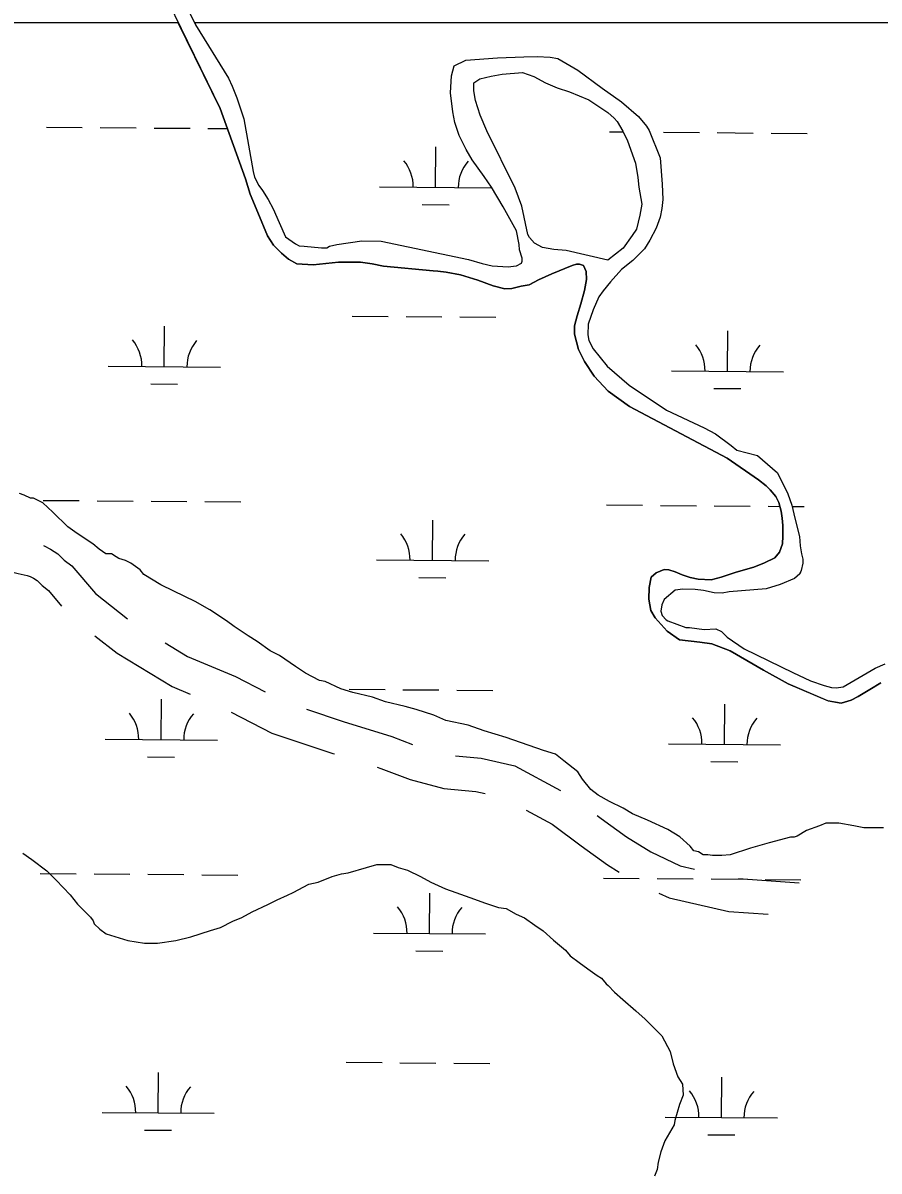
# Model space of a CAD drawing. Extents: x 3271442 to 3309282, y 752266 to 777610.
# Drawn here: x 3300948 to 3301711, y 768626 to 769649 of the extents above; entities that cross this region are included whole.
import ezdxf

# ---------------------------------------------------------------- set-up
doc = ezdxf.new("R2010")
doc.units = 0
for name, color, linetype in [('V-ROAD-CNTR', 7, 'Continuous'), ('V-SITE-VEGE', 7, 'Continuous'), ('V-WETL-SWMP', 7, 'Continuous')]:
    doc.layers.add(name, color=color, linetype=linetype)

msp = doc.modelspace()

# ---------------------------------------------------------------- linework, layer by layer
at = {"layer": 'V-ROAD-CNTR'}
msp.add_line((3301585.6, 768886.7), (3301639.8, 768882.9), dxfattribs=at)
for points in [[(3300966.3, 769183.5), (3300967, 769183.3), (3300972.7, 769180.2), (3300979.2, 769176), (3300984.8, 769170.6), (3300991.6, 769165.3), (3301012.6, 769140.6), (3301041.2, 769118.3)], [(3300896.7, 769175.3), (3300925.5, 769162.9), (3300943.7, 769158.7), (3300951.9, 769156.9), (3300954.5, 769155.9), (3300957.4, 769154.3), (3300960.6, 769152.3), (3300965.1, 769147.9), (3300970.7, 769143.5), (3300982.5, 769129.6)], [(3301012.1, 769102.9), (3301031.9, 769087.5), (3301081, 769057.9), (3301097.1, 769051.1)], [(3301074.7, 769096.7), (3301094.6, 769084.7), (3301137.5, 769066.6), (3301164, 769053)], [(3301133.5, 769034.9), (3301169.8, 769016.3), (3301224.1, 768998.1), (3301225.6, 768997.7)], [(3301200.7, 769037.6), (3301233.3, 769026.7), (3301276.9, 769013.2), (3301295.1, 769006.2)], [(3301333.6, 768996.1), (3301356.5, 768993.9), (3301386.4, 768987), (3301427, 768965.2)], [(3301263.6, 768985.9), (3301267.1, 768984.8), (3301293.1, 768974.9), (3301323, 768967), (3301351.6, 768964.2), (3301360, 768962.3)], [(3301396.6, 768947.5), (3301419.6, 768935.2), (3301445.4, 768915.9), (3301469, 768898.8), (3301479.4, 768892.4)], [(3301459.7, 768942.7), (3301463.2, 768940.1), (3301485.8, 768923.7), (3301507.5, 768910.3), (3301533.8, 768897.9), (3301546.6, 768895)], [(3301514.6, 768873.7), (3301524, 768869.4), (3301577, 768857.2), (3301612.1, 768854.8)]]:
    msp.add_lwpolyline(points, dxfattribs=at)
at = {"layer": 'V-SITE-VEGE'}
for p, q in [((3301078.2, 769696), (3301101.9, 769647.8)), ((3301101.9, 769647.8), (3301131.1, 769600.1)), ((3301342.8, 769616.1), (3301370.8, 769618.3)), ((3301370.8, 769618.3), (3301394.5, 769619.3)), ((3301394.5, 769619.3), (3301406.4, 769619.5)), ((3301406.4, 769619.5), (3301417.9, 769619)), ((3301417.9, 769619), (3301424.8, 769617.7)), ((3301424.8, 769617.7), (3301442.5, 769607.3)), ((3301329.9, 769602.2), (3301332.2, 769611.3)), ((3301332.2, 769611.3), (3301342.8, 769616.1)), ((3301442.5, 769607.3), (3301464.3, 769591.3)), ((3301131.1, 769600.1), (3301134.6, 769593.1)), ((3301329, 769587.1), (3301329.9, 769602.2)), ((3301134.6, 769593.1), (3301138.6, 769582.8)), ((3301331.1, 769570.1), (3301329, 769587.1)), ((3301464.3, 769591.3), (3301481.3, 769579.2)), ((3301138.6, 769582.8), (3301144.9, 769564)), ((3301481.3, 769579.2), (3301496.6, 769565.9)), ((3301333, 769560.7), (3301331.1, 769570.1)), ((3301496.6, 769565.9), (3301503.7, 769557.4)), ((3301144.9, 769564), (3301153.2, 769517.1)), ((3301336.8, 769549.2), (3301333, 769560.7)), ((3301503.7, 769557.4), (3301506.2, 769553.5)), ((3301342.9, 769536.6), (3301336.8, 769549.2)), ((3301506.2, 769553.5), (3301515.8, 769529.1)), ((3301348.3, 769527.3), (3301342.9, 769536.6)), ((3301359, 769512.6), (3301348.3, 769527.3)), ((3301515.8, 769529.1), (3301517.7, 769505.6)), ((3301153.2, 769517.1), (3301154.3, 769512)), ((3301154.3, 769512), (3301158.2, 769504.5)), ((3301158.2, 769504.5), (3301161.4, 769500.1)), ((3301365.6, 769503), (3301359, 769512.6)), ((3301517.7, 769505.6), (3301518.1, 769491.9)), ((3301161.4, 769500.1), (3301166.7, 769492)), ((3301375.9, 769485.5), (3301365.6, 769503)), ((3301166.7, 769492), (3301171, 769483.8)), ((3301387.9, 769464), (3301375.9, 769485.5)), ((3301517.4, 769484.1), (3301515.9, 769476.2)), ((3301518.1, 769491.9), (3301517.4, 769484.1)), ((3301171, 769483.8), (3301176.4, 769471.4)), ((3301515.9, 769476.2), (3301512.2, 769466.5)), ((3301176.4, 769471.4), (3301182.1, 769458.8)), ((3301390.1, 769451.8), (3301387.9, 769464)), ((3301512.2, 769466.5), (3301506.6, 769455.7)), ((3301182.1, 769458.8), (3301191, 769452.6)), ((3301227.6, 769451.9), (3301250.1, 769455.2)), ((3301250.1, 769455.2), (3301267.3, 769454.8)), ((3301267.3, 769454.8), (3301345, 769438.6)), ((3301506.6, 769455.7), (3301501.9, 769448)), ((3301191, 769452.6), (3301194.3, 769450.7)), ((3301194.3, 769450.7), (3301198.5, 769450.5)), ((3301198.5, 769450.5), (3301214.2, 769448.8)), ((3301214.2, 769448.8), (3301218.9, 769448.9)), ((3301218.9, 769448.9), (3301221.1, 769450.5)), ((3301221.1, 769450.5), (3301227.6, 769451.9)), ((3301390.6, 769447.2), (3301390.1, 769451.8)), ((3301392.8, 769439.8), (3301390.6, 769447.2)), ((3301501.9, 769448), (3301491.5, 769437.5)), ((3301345, 769438.6), (3301357.4, 769435.1)), ((3301357.4, 769435.1), (3301366.1, 769433)), ((3301366.1, 769433), (3301380.5, 769432)), ((3301380.5, 769432), (3301387.5, 769432.8)), ((3301387.5, 769432.8), (3301387.8, 769433)), ((3301387.8, 769433), (3301392.3, 769435.2)), ((3301392.3, 769435.2), (3301392.8, 769437.1)), ((3301392.8, 769437.1), (3301392.8, 769439.8)), ((3301491.5, 769437.5), (3301481.5, 769429.5)), ((3301481.5, 769429.5), (3301471.5, 769418.7)), ((3301471.5, 769418.7), (3301465, 769410.5)), ((3301461.1, 769405.3), (3301456.1, 769393.6)), ((3301465, 769410.5), (3301461.1, 769405.3)), ((3301456.1, 769393.6), (3301451.8, 769380.9)), ((3301451.8, 769380.9), (3301451.3, 769371.4)), ((3301451.3, 769371.4), (3301452.4, 769366.3)), ((3301452.4, 769366.3), (3301456.1, 769358.8)), ((3301456.1, 769358.8), (3301468.6, 769343.5)), ((3301468.6, 769343.5), (3301488.2, 769326.4)), ((3301488.2, 769326.4), (3301521.5, 769304.3)), ((3301521.5, 769304.3), (3301555.2, 769288.4)), ((3301555.2, 769288.4), (3301565.1, 769283.1)), ((3301565.1, 769283.1), (3301579.1, 769272.8)), ((3301579.1, 769272.8), (3301584.3, 769268.5)), ((3301584.3, 769268.5), (3301602.7, 769263.8)), ((3301602.7, 769263.8), (3301620.5, 769248.2)), ((3301620.5, 769248.2), (3301629.7, 769229.6)), ((3301629.7, 769229.6), (3301633.2, 769219.5)), ((3301633.2, 769219.5), (3301635.8, 769207.8)), ((3301635.8, 769207.8), (3301640.1, 769191.5)), ((3301640.1, 769191.5), (3301640.6, 769183.3)), ((3301640.6, 769183.3), (3301641.9, 769176.2)), ((3301643.1, 769167.7), (3301641.6, 769161.2)), ((3301641.9, 769176.2), (3301643, 769171.5)), ((3301643, 769171.5), (3301643.1, 769167.7)), ((3301640.1, 769158.4), (3301635.7, 769154)), ((3301641.6, 769161.2), (3301640.1, 769158.4)), ((3301622.9, 769148.8), (3301610.4, 769145)), ((3301635.7, 769154), (3301622.9, 769148.8)), ((3301529.3, 769143.6), (3301519.3, 769135.5)), ((3301536.1, 769144.6), (3301529.3, 769143.6)), ((3301547.1, 769144.2), (3301536.1, 769144.6)), ((3301554.5, 769143.4), (3301547.1, 769144.2)), ((3301564.1, 769141.3), (3301554.5, 769143.4)), ((3301571.1, 769141), (3301564.1, 769141.3)), ((3301577.4, 769142.1), (3301571.1, 769141)), ((3301610.4, 769145), (3301577.4, 769142.1)), ((3301517.5, 769130.7), (3301516.5, 769124.9)), ((3301519.3, 769135.5), (3301517.5, 769130.7)), ((3301516.5, 769124.9), (3301517.8, 769121.1)), ((3301517.8, 769121.1), (3301521.3, 769117.3)), ((3301521.3, 769117.3), (3301522.8, 769116.3)), ((3301522.8, 769116.3), (3301538.6, 769110.5)), ((3301538.6, 769110.5), (3301542.1, 769110.3)), ((3301542.1, 769110.3), (3301555, 769108.7)), ((3301555, 769108.7), (3301565.6, 769109.1)), ((3301565.6, 769109.1), (3301570.5, 769106.9)), ((3301570.5, 769106.9), (3301575.6, 769101.9)), ((3301575.6, 769101.9), (3301590.7, 769091.3)), ((3301590.7, 769091.3), (3301634.1, 769070.2)), ((3301707.5, 769074.1), (3301716.5, 769078)), ((3301634.1, 769070.2), (3301649.8, 769063)), ((3301678.8, 769057.5), (3301707.5, 769074.1)), ((3301649.8, 769063), (3301661.9, 769058.8)), ((3301661.9, 769058.8), (3301668.5, 769056.9)), ((3301668.5, 769056.9), (3301672.7, 769056.6)), ((3301672.7, 769056.6), (3301678.8, 769057.5))]:
    msp.add_line(p, q, dxfattribs=at)
for points in [[(3301077.4, 769668.1), (3301123.7, 769573.1), (3301146.4, 769510.4), (3301150.6, 769496.8), (3301157.2, 769480.4), (3301166.1, 769459.5), (3301171.3, 769451.3), (3301178.3, 769444.1), (3301184.8, 769438.7), (3301192, 769434.8), (3301206.8, 769433.7), (3301229.1, 769436.2), (3301248.8, 769436.2), (3301259.3, 769434.6), (3301269.4, 769432.5), (3301313.6, 769428.3), (3301317.8, 769428.2), (3301325.1, 769427.2), (3301338, 769424.8), (3301353.3, 769420.2), (3301367, 769415.1), (3301377.5, 769412.3), (3301383.8, 769412.8), (3301392, 769414.6), (3301399.1, 769415.8), (3301399.8, 769416.2), (3301407.4, 769420.3), (3301419.4, 769425.7), (3301437.4, 769433.3), (3301441.3, 769434.3), (3301444, 769434.4), (3301447.6, 769433.1), (3301449.8, 769427.9), (3301450.2, 769420.6), (3301448.5, 769410.8), (3301445.1, 769398.9), (3301441.8, 769388.4), (3301439.4, 769379.5), (3301439.5, 769372), (3301443, 769358.3), (3301448.3, 769347.6), (3301457.2, 769334.6), (3301469.4, 769321), (3301488.5, 769307.6), (3301575.6, 769261.3), (3301603.4, 769242.2), (3301610.4, 769236.6), (3301613.9, 769233.3), (3301618.8, 769227.1), (3301621.7, 769222), (3301623.8, 769214.2), (3301624.7, 769208), (3301625.2, 769201.3), (3301625.3, 769192), (3301624.8, 769185), (3301622.3, 769177.7), (3301618.1, 769172.4), (3301608.7, 769168), (3301599.3, 769164.2), (3301583.6, 769159.7)], [(3301021.9, 769176), (3301016.1, 769180.2), (3301010.3, 769185.1), (3300996.3, 769194.3), (3300988, 769200.1), (3300974.8, 769213.3), (3300965.7, 769221.6), (3300957.4, 769225.8), (3300954.9, 769225.8), (3300949.1, 769228.3), (3300945, 769229.9)], [(3301714.9, 768931.8), (3301709.1, 768931.8), (3301697.5, 768931.8), (3301688.4, 768933.5), (3301675.1, 768936), (3301663.6, 768936), (3301657.8, 768933.5), (3301646.2, 768929.4), (3301637.9, 768924.4), (3301635.4, 768923.6), (3301632.1, 768923.6), (3301613, 768918.6), (3301596.4, 768913.7), (3301578.2, 768907.9), (3301570.8, 768907.1), (3301562.5, 768907.1), (3301558.3, 768907.9), (3301554.2, 768907.9), (3301550.1, 768910.4), (3301545.9, 768911.3), (3301542.6, 768915.4), (3301533.5, 768923.7), (3301522.7, 768930.3), (3301504.5, 768938.6), (3301491.3, 768944.4), (3301483, 768949.4), (3301470.6, 768955.2), (3301460.7, 768961), (3301454, 768966), (3301446.6, 768975.1), (3301442.5, 768981.8), (3301430.1, 768991.7), (3301422.6, 768997.5), (3301411.8, 769000.8), (3301378.7, 769012.5), (3301358.9, 769018.3), (3301344.8, 769023.3), (3301324.9, 769027.4), (3301314.1, 769032.4), (3301298.4, 769037.4), (3301288.5, 769039.9), (3301271.1, 769044.1), (3301259.5, 769048.2), (3301242.1, 769052.4), (3301231.3, 769055.7), (3301217.3, 769062.3), (3301212.3, 769063.2), (3301199.9, 769069.8), (3301190.8, 769075.6), (3301176.7, 769085.6), (3301168.4, 769089.7), (3301156.9, 769098), (3301148.6, 769103), (3301136.2, 769111.3), (3301129.5, 769116.3), (3301114.6, 769126.2), (3301101.4, 769133.7), (3301082.4, 769142.8), (3301070.8, 769148.6), (3301055.9, 769157.8), (3301052.6, 769161.9), (3301044.3, 769167.7), (3301039.3, 769170.2), (3301033.5, 769171.9), (3301031, 769173.5), (3301026.9, 769176), (3301021.9, 769176)], [(3301583.6, 769159.7), (3301570.2, 769155.3), (3301561.4, 769152.9), (3301549.8, 769153.4), (3301542.5, 769155), (3301535.5, 769157.4), (3301529.1, 769160), (3301523.7, 769161.7), (3301519.4, 769162), (3301512.2, 769159.3), (3301507.9, 769155.4), (3301506, 769146.1), (3301505.8, 769135.6), (3301507.7, 769125.6), (3301511.4, 769119.1), (3301522, 769107.3), (3301533.2, 769099.3), (3301551.2, 769097.4), (3301561.8, 769095.9)], [(3301561.8, 769095.9), (3301578.2, 769089.5), (3301608, 769072.3), (3301630, 769060.2), (3301665.5, 769045.2), (3301677.1, 769043.1), (3301686, 769045.6), (3301692.2, 769048.8), (3301702.7, 769055.3), (3301712.6, 769061.2)], [(3300947.8, 768909.3), (3300956.1, 768903.5), (3300969.4, 768893.6), (3300977.6, 768885.3), (3300990, 768872), (3300996.7, 768863.7), (3301008.2, 768852.1), (3301010.7, 768848.8), (3301011.6, 768846.3), (3301016.5, 768841.4), (3301022.3, 768837.2), (3301041.4, 768831.4), (3301056.3, 768828.9), (3301067.9, 768828.9), (3301084.4, 768831.3), (3301097.7, 768834.6), (3301115.1, 768840.4), (3301124.2, 768842.9), (3301135, 768848.7), (3301143.2, 768852), (3301152.4, 768856.9), (3301166.4, 768863.6), (3301174.7, 768867.7), (3301183.8, 768871.8), (3301188.8, 768874.3), (3301202.9, 768881.7)], [(3301202.9, 768881.7), (3301211.2, 768883.4), (3301223.6, 768888.3), (3301231.9, 768890.8), (3301237.7, 768891.6), (3301254.3, 768896.6), (3301263.4, 768899.1), (3301275.8, 768899.1), (3301282.4, 768896.6), (3301290.7, 768894.1), (3301302.3, 768888.3), (3301311.4, 768883.3), (3301324.6, 768877.5), (3301333.8, 768874.1), (3301350.3, 768868.3), (3301359.4, 768865), (3301371.8, 768860.9), (3301378.5, 768860), (3301387.6, 768855), (3301395, 768851.7), (3301404.1, 768845.1), (3301411.6, 768840.1), (3301420.7, 768831.8), (3301431.4, 768822.7), (3301435.6, 768817.7), (3301443.8, 768811.9), (3301451.3, 768806.1), (3301459.6, 768800.3), (3301463.7, 768797.8), (3301467.8, 768792.8), (3301469.5, 768791.2), (3301475.3, 768785.4), (3301482.7, 768778.7), (3301494.3, 768768.8), (3301502.6, 768761.3), (3301517.5, 768746.4), (3301524.9, 768732.3), (3301527.4, 768721.5), (3301531.5, 768709.9), (3301535.7, 768703.3), (3301536.5, 768693.4), (3301533.2, 768685.1), (3301529, 768671), (3301528.2, 768666.9), (3301519.9, 768652.8), (3301516.5, 768642.9), (3301514.1, 768633.8), (3301513.2, 768627.2), (3301510.7, 768621.4)]]:
    msp.add_lwpolyline(points, dxfattribs=at)
msp.add_lwpolyline([(3301469.3, 769437.8), (3301432, 769446.4), (3301421, 769447.5), (3301411, 769449.2), (3301404, 769453.1), (3301399.3, 769458.1), (3301398, 769460.9), (3301392.6, 769486.1), (3301386.6, 769502.2), (3301361.3, 769553.3), (3301355.4, 769567.3), (3301351.4, 769580.2), (3301349.7, 769589), (3301349.8, 769595.9), (3301355.3, 769599.7), (3301365.3, 769602), (3301375, 769603.8), (3301393.2, 769605.2), (3301403.2, 769601.8), (3301413.6, 769596.1), (3301424, 769591.7), (3301435, 769587.9), (3301452.3, 769581), (3301469.1, 769569.7), (3301475, 769564.6), (3301477.6, 769561.5), (3301482.6, 769553), (3301486.7, 769544.3), (3301493.8, 769524.3), (3301496, 769511.6), (3301496.9, 769503.1), (3301499.5, 769487.9), (3301497.8, 769477.9), (3301494.8, 769465.6), (3301491, 769460), (3301483, 769448.7)], close=True, dxfattribs=at)
at = {"layer": 'V-WETL-SWMP'}
for p, q in [((3300968.9, 769556.5), (3301000.9, 769556.2)), ((3301016.9, 769556.1), (3301048.9, 769555.8)), ((3301064.9, 769555.7), (3301096.9, 769555.5)), ((3301112.9, 769555.3), (3301130.2, 769555.2)), ((3301470.8, 769552.4), (3301482.9, 769552.3)), ((3301518.8, 769552), (3301550.8, 769551.7)), ((3301566.8, 769551.6), (3301598.8, 769551.3)), ((3301614.8, 769551.2), (3301646.8, 769550.9)), ((3301315.8, 769502.9), (3301316.1, 769538.9)), ((3301265.8, 769503.3), (3301365.8, 769502.5)), ((3301303.7, 769487.6), (3301327.7, 769487.4)), ((3301241.4, 769388.1), (3301273.4, 769387.8)), ((3301289.4, 769387.7), (3301321.4, 769387.4)), ((3301337.4, 769387.3), (3301369.4, 769387)), ((3301074, 769343), (3301074.3, 769379)), ((3301575.9, 769338.9), (3301576.2, 769374.9)), ((3301024, 769343.4), (3301124, 769342.6)), ((3301525.9, 769339.3), (3301625.9, 769338.5)), ((3301061.9, 769327.7), (3301085.9, 769327.5)), ((3301563.8, 769323.6), (3301587.8, 769323.4)), ((3300966.2, 769223.8), (3300998.2, 769223.6)), ((3301014.2, 769223.4), (3301046.2, 769223.2)), ((3301062.2, 769223.1), (3301094.2, 769222.8)), ((3301110.2, 769222.7), (3301142.2, 769222.4)), ((3301468.1, 769219.7), (3301500.1, 769219.4)), ((3301516.1, 769219.3), (3301548.1, 769219)), ((3301564.1, 769218.9), (3301596.1, 769218.7)), ((3301612.1, 769218.5), (3301622.6, 769218.4)), ((3301633.4, 769218.3), (3301644.1, 769218.3)), ((3301313.1, 769170.2), (3301313.4, 769206.2)), ((3301263.1, 769170.7), (3301363.1, 769169.8)), ((3301300.9, 769154.9), (3301324.9, 769154.7)), ((3301238.7, 769055.4), (3301270.7, 769055.2)), ((3301286.7, 769055), (3301318.7, 769054.8)), ((3301334.7, 769054.6), (3301366.7, 769054.4)), ((3301071.3, 769010.4), (3301071.6, 769046.4)), ((3301573.2, 769006.2), (3301573.5, 769042.2)), ((3301021.3, 769010.8), (3301121.3, 769010)), ((3301523.2, 769006.6), (3301623.2, 769005.8)), ((3301059.1, 768995), (3301083.1, 768994.8)), ((3301561, 768990.9), (3301585, 768990.7)), ((3300963.4, 768891.2), (3300995.4, 768890.9)), ((3301011.4, 768890.8), (3301043.4, 768890.5)), ((3301059.4, 768890.4), (3301091.4, 768890.1)), ((3301107.4, 768890), (3301139.4, 768889.7)), ((3301465.3, 768887), (3301497.3, 768886.8)), ((3301513.3, 768886.6), (3301545.3, 768886.4)), ((3301561.3, 768886.3), (3301593.3, 768886)), ((3301609.3, 768885.9), (3301641.3, 768885.6)), ((3301310.3, 768837.6), (3301310.6, 768873.6)), ((3301260.3, 768838), (3301360.3, 768837.2)), ((3301298.2, 768822.2), (3301322.2, 768822)), ((3301236, 768722.8), (3301268, 768722.5)), ((3301284, 768722.4), (3301316, 768722.1)), ((3301332, 768722), (3301364, 768721.7)), ((3301068.5, 768677.7), (3301068.8, 768713.7)), ((3301570.4, 768673.6), (3301570.7, 768709.6)), ((3301018.5, 768678.1), (3301118.5, 768677.3)), ((3301520.4, 768674), (3301620.4, 768673.2)), ((3301056.4, 768662.4), (3301080.4, 768662.2)), ((3301558.3, 768658.2), (3301582.3, 768658))]:
    msp.add_line(p, q, dxfattribs=at)
for points in [[(3301457.2, 769334.6), (3301448.3, 769347.6), (3301443, 769358.3), (3301439.5, 769372), (3301439.4, 769379.5), (3301441.8, 769388.4), (3301445.1, 769398.9), (3301448.5, 769410.8), (3301450.2, 769420.6), (3301449.8, 769427.9), (3301447.6, 769433.1), (3301444, 769434.4), (3301441.3, 769434.3), (3301437.4, 769433.3), (3301419.4, 769425.7), (3301407.4, 769420.3), (3301399.1, 769415.8), (3301392, 769414.6), (3301383.8, 769412.8), (3301377.5, 769412.3), (3301367, 769415.1), (3301353.3, 769420.2), (3301338, 769424.8), (3301325.1, 769427.2), (3301317.8, 769428.2), (3301313.6, 769428.3), (3301269.4, 769432.5), (3301259.3, 769434.6), (3301248.8, 769436.2), (3301229.1, 769436.2), (3301206.8, 769433.7), (3301192, 769434.8), (3301184.8, 769438.7), (3301178.3, 769444.1), (3301171.3, 769451.3), (3301166.1, 769459.5), (3301157.2, 769480.4), (3301150.6, 769496.8), (3301146.4, 769510.4), (3301123.7, 769573.1), (3301086.5, 769649.4), (3298565.1, 769649.4)], [(3301101.1, 769649.4), (3301101.9, 769647.8), (3301131.1, 769600.1), (3301134.6, 769593.1), (3301138.6, 769582.8), (3301144.9, 769564), (3301153.2, 769517.1), (3301154.3, 769512), (3301158.2, 769504.5), (3301161.4, 769500.1), (3301166.7, 769492), (3301171, 769483.8), (3301176.4, 769471.4), (3301182.1, 769458.8), (3301191, 769452.6), (3301194.3, 769450.7), (3301198.5, 769450.5), (3301214.2, 769448.8), (3301218.9, 769448.9), (3301221.1, 769450.5), (3301227.6, 769451.9), (3301250.1, 769455.2), (3301267.3, 769454.8), (3301345, 769438.6), (3301357.4, 769435.1), (3301366.1, 769433), (3301380.5, 769432), (3301387.5, 769432.8), (3301387.8, 769433), (3301392.3, 769435.2), (3301392.8, 769437.1), (3301392.8, 769439.8), (3301390.6, 769447.2), (3301390.1, 769451.8), (3301387.9, 769464), (3301375.9, 769485.5), (3301365.6, 769503), (3301359, 769512.6), (3301348.3, 769527.3), (3301342.9, 769536.6), (3301336.8, 769549.2), (3301333, 769560.7), (3301331.1, 769570.1), (3301329, 769587.1), (3301329.9, 769602.2), (3301332.2, 769611.3), (3301342.8, 769616.1), (3301370.8, 769618.3), (3301394.5, 769619.3), (3301406.4, 769619.5), (3301417.9, 769619), (3301424.8, 769617.7), (3301442.5, 769607.3), (3301464.3, 769591.3), (3301481.3, 769579.2), (3301496.6, 769565.9), (3301503.8, 769557.4), (3301506.2, 769553.5), (3301515.8, 769529.1), (3301517.7, 769505.6), (3301518.1, 769491.9), (3301517.4, 769484.1), (3301515.9, 769476.2), (3301512.2, 769466.5), (3301506.6, 769455.7), (3301501.9, 769448), (3301491.5, 769437.5), (3301481.5, 769429.5), (3301471.5, 769418.7), (3301465, 769410.5), (3301461.1, 769405.3), (3301456.1, 769393.6), (3301451.8, 769380.9), (3301451.3, 769371.4), (3301452.4, 769366.3), (3301456.1, 769358.8), (3301468.6, 769343.5), (3301488.2, 769326.4), (3301521.5, 769304.3), (3301555.2, 769288.4), (3301565.1, 769283.1), (3301579.1, 769272.8), (3301584.3, 769268.5), (3301602.7, 769263.8), (3301620.5, 769248.2), (3301629.7, 769229.6), (3301633.2, 769219.5), (3301635.8, 769207.8), (3301640.1, 769191.5), (3301640.6, 769183.3), (3301641.9, 769176.2), (3301643, 769171.5), (3301643.1, 769167.7), (3301641.6, 769161.2), (3301640.2, 769158.4), (3301635.7, 769154), (3301622.9, 769148.8), (3301610.4, 769145), (3301577.4, 769142.1), (3301571.1, 769141), (3301564.1, 769141.3)], [(3304536.9, 769640.2), (3304541.7, 769649), (3304541.9, 769649.4), (3301101.1, 769649.4)], [(3301712.6, 769061.2), (3301702.7, 769055.3), (3301692.2, 769048.8), (3301686, 769045.6), (3301677.1, 769043.1), (3301665.4, 769045.2), (3301630, 769060.2), (3301608, 769072.3), (3301578.2, 769089.5), (3301561.8, 769095.9), (3301551.2, 769097.4), (3301533.2, 769099.3), (3301522, 769107.3), (3301511.4, 769119.1), (3301507.7, 769125.6), (3301505.8, 769135.6), (3301506, 769146.1), (3301507.9, 769155.4), (3301512.2, 769159.3), (3301519.4, 769162), (3301523.7, 769161.7), (3301529.1, 769160), (3301535.5, 769157.4), (3301542.5, 769155), (3301549.8, 769153.4), (3301561.4, 769152.9), (3301570.2, 769155.3), (3301583.6, 769159.7), (3301599.3, 769164.2), (3301608.7, 769168), (3301618.1, 769172.4), (3301622.3, 769177.7), (3301624.8, 769185), (3301625.3, 769192), (3301625.2, 769201.3), (3301624.7, 769208), (3301623.7, 769214.2), (3301621.7, 769222), (3301618.8, 769227.1), (3301613.9, 769233.3), (3301610.4, 769236.6), (3301603.4, 769242.2), (3301575.6, 769261.3), (3301488.5, 769307.6), (3301469.4, 769321), (3301457.2, 769334.6)], [(3301564.1, 769141.3), (3301554.5, 769143.4), (3301547.1, 769144.2), (3301536.1, 769144.6), (3301529.3, 769143.6), (3301519.3, 769135.5), (3301517.5, 769130.7), (3301516.5, 769124.9), (3301517.8, 769121.1), (3301521.3, 769117.3), (3301522.8, 769116.3), (3301538.6, 769110.5), (3301542.1, 769110.3), (3301555, 769108.7), (3301565.6, 769109.1), (3301570.5, 769106.9), (3301575.6, 769101.9), (3301590.7, 769091.3), (3301634.1, 769070.2), (3301649.8, 769063), (3301661.9, 769058.8), (3301668.5, 769056.9), (3301672.7, 769056.6), (3301678.8, 769057.5), (3301707.5, 769074.1), (3301716.5, 769078)]]:
    msp.add_lwpolyline(points, dxfattribs=at)
msp.add_lwpolyline([(3301469.3, 769437.8), (3301432, 769446.4), (3301421, 769447.5), (3301411, 769449.2), (3301404, 769453.1), (3301399.3, 769458.1), (3301398, 769460.9), (3301392.6, 769486.1), (3301386.6, 769502.2), (3301361.3, 769553.3), (3301355.4, 769567.3), (3301351.4, 769580.2), (3301349.7, 769589), (3301349.8, 769595.9), (3301355.3, 769599.7), (3301365.3, 769602), (3301375, 769603.8), (3301393.2, 769605.2), (3301403.2, 769601.8), (3301413.6, 769596.1), (3301424, 769591.7), (3301435, 769587.9), (3301452.3, 769581), (3301469.1, 769569.7), (3301475, 769564.6), (3301477.6, 769561.5), (3301482.6, 769553), (3301486.7, 769544.3), (3301493.8, 769524.3), (3301496, 769511.6), (3301496.9, 769503.1), (3301499.5, 769487.9), (3301497.8, 769477.9), (3301494.8, 769465.6), (3301491, 769460), (3301483, 769448.7)], close=True, dxfattribs=at)
for centre, start, end in [((3301260.6, 769503.8), 358.7563, 40.2999), ((3301371.1, 769502.9), 138.7563, 180.2999), ((3301018.8, 769344), 358.7563, 40.2999), ((3301129.3, 769343), 138.7563, 180.2999), ((3301520.7, 769339.8), 358.7563, 40.2999), ((3301631.1, 769338.9), 138.7563, 180.2999), ((3301257.8, 769171.2), 358.7563, 40.2999), ((3301368.3, 769170.3), 138.7563, 180.2999), ((3301016, 769011.3), 358.7563, 40.2999), ((3301126.5, 769010.4), 138.7563, 180.2999), ((3301517.9, 769007.2), 358.7563, 40.2999), ((3301628.4, 769006.3), 138.7563, 180.2999), ((3301255.1, 768838.5), 358.7563, 40.2999), ((3301365.6, 768837.6), 138.7563, 180.2999), ((3301013.3, 768678.6), 358.7563, 40.2999), ((3301123.8, 768677.7), 138.7563, 180.2999), ((3301515.2, 768674.5), 358.7563, 40.2999), ((3301625.7, 768673.6), 138.7563, 180.2999)]:
    msp.add_arc(centre, 35.2, start, end, dxfattribs=at)

doc.saveas('drawing.dxf')
